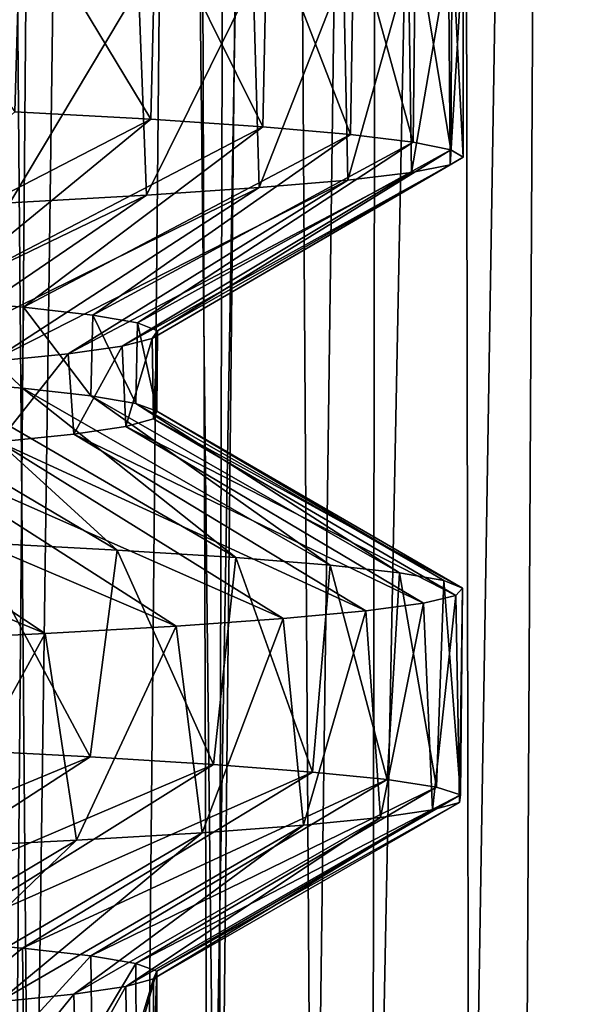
# Model space of a CAD drawing. Header units: millimetres. Extents: x -39.5 to 39.5, y -2 to 94.9.
# Tile 538 of 656: x 13 to 14.7, y 40.1 to 43.2. Entities that reach past the tile are written whole.
import ezdxf

# ---------------------------------------------------------------- set-up
doc = ezdxf.new("R2010")
doc.units = ezdxf.units.MM
doc.header["$LTSCALE"] = 65.185185
for name, color, linetype in [('12', 7, 'CONTINUOUS'), ('16', 7, 'CONTINUOUS'), ('169', 7, 'CONTINUOUS'), ('170', 7, 'CONTINUOUS'), ('171', 7, 'CONTINUOUS'), ('51', 7, 'CONTINUOUS'), ('72', 7, 'CONTINUOUS'), ('78', 7, 'CONTINUOUS')]:
    doc.layers.add(name, color=color, linetype=linetype)

msp = doc.modelspace()

# ---------------------------------------------------------------- linework, layer by layer
at = {"layer": '12', "color": 7, "linetype": 'Continuous'}
for points in [[(12.4134, 38.2987, -11.3315), (12.7232, 71, -11.4175), (13.0025, 38.2974, -10.6503), (12.4134, 38.2987, -11.3315)], [(12.7232, 71, -11.4175), (13.4463, 71, -10.5564), (13.0025, 38.2974, -10.6503), (12.7232, 71, -11.4175)], [(13.0025, 38.2974, -10.6503), (13.4463, 71, -10.5564), (13.5544, 38.2974, -9.9386), (13.0025, 38.2974, -10.6503)], [(13.6698, 71, 10.2652), (13.3538, 38.2987, 10.2065), (13.8813, 38.2974, 9.4766), (13.6698, 71, 10.2652)], [(13.4463, 71, -10.5564), (14.1112, 71, -9.6496), (13.5544, 38.2974, -9.9386), (13.4463, 71, -10.5564)], [(13.5544, 38.2974, -9.9386), (14.1112, 71, -9.6496), (14.0673, 38.2974, -9.1982), (13.5544, 38.2974, -9.9386)], [(14.3151, 71, 9.3443), (13.6698, 71, 10.2652), (13.8813, 38.2974, 9.4766), (14.3151, 71, 9.3443)], [(14.369, 38.2974, 8.7194), (14.3151, 71, 9.3443), (13.8813, 38.2974, 9.4766), (14.369, 38.2974, 8.7194)], [(14.715, 71, -8.701), (14.5398, 38.2987, -8.4314), (14.0673, 38.2974, -9.1982), (14.715, 71, -8.701)], [(14.1112, 71, -9.6496), (14.715, 71, -8.701), (14.0673, 38.2974, -9.1982), (14.1112, 71, -9.6496)], [(14.8985, 71, 8.383), (14.3151, 71, 9.3443), (14.369, 38.2974, 8.7194), (14.8985, 71, 8.383)], [(14.8154, 38.2974, 7.9372), (14.8985, 71, 8.383), (14.369, 38.2974, 8.7194), (14.8154, 38.2974, 7.9372)]]:
    msp.add_3dface(points, dxfattribs=at)
at = {"layer": '16', "color": 7, "linetype": 'Continuous'}
for points in [[(12.692, 42.0885, -4.2979), (12.9762, 42.0649, -3.3435), (12.6898, 42.3417, -4.3046), (12.692, 42.0885, -4.2979)], [(12.6898, 42.3417, -4.3046), (12.9762, 42.0649, -3.3435), (12.9785, 42.3177, -3.3343), (12.6898, 42.3417, -4.3046)], [(12.9762, 42.0649, -3.3435), (13.1887, 42.0412, -2.3704), (12.9785, 42.3177, -3.3343), (12.9762, 42.0649, -3.3435)], [(12.9785, 42.3177, -3.3343), (13.1887, 42.0412, -2.3704), (13.1949, 42.2934, -2.3357), (12.9785, 42.3177, -3.3343)], [(13.1887, 42.0412, -2.3704), (13.3289, 42.0174, -1.379), (13.1949, 42.2934, -2.3357), (13.1887, 42.0412, -2.3704)], [(13.1949, 42.2934, -2.3357), (13.3289, 42.0174, -1.379), (13.3346, 42.2691, -1.3221), (13.1949, 42.2934, -2.3357)], [(13.3289, 42.0174, -1.379), (13.3948, 41.9934, -0.372), (13.3346, 42.2691, -1.3221), (13.3289, 42.0174, -1.379)], [(13.3346, 42.2691, -1.3221), (13.3948, 41.9934, -0.372), (13.3967, 42.2447, -0.2984), (13.3346, 42.2691, -1.3221)], [(13.3967, 42.2447, -0.2984), (13.3847, 41.9694, 0.6401), (13.3804, 42.2204, 0.7253), (13.3967, 42.2447, -0.2984)], [(13.3948, 41.9934, -0.372), (13.3847, 41.9694, 0.6401), (13.3967, 42.2447, -0.2984), (13.3948, 41.9934, -0.372)], [(13.3804, 42.2204, 0.7253), (13.2983, 41.9454, 1.6477), (13.287, 42.1963, 1.7369), (13.3804, 42.2204, 0.7253)], [(13.3847, 41.9694, 0.6401), (13.2983, 41.9454, 1.6477), (13.3804, 42.2204, 0.7253), (13.3847, 41.9694, 0.6401)], [(13.287, 42.1963, 1.7369), (13.1362, 41.9213, 2.646), (13.1184, 42.1723, 2.7326), (13.287, 42.1963, 1.7369)], [(13.2983, 41.9454, 1.6477), (13.1362, 41.9213, 2.646), (13.287, 42.1963, 1.7369), (13.2983, 41.9454, 1.6477)], [(13.1184, 42.1723, 2.7326), (12.9005, 41.8974, 3.6247), (12.8772, 42.1484, 3.7066), (13.1184, 42.1723, 2.7326)], [(13.1362, 41.9213, 2.646), (12.9005, 41.8974, 3.6247), (13.1184, 42.1723, 2.7326), (13.1362, 41.9213, 2.646)], [(12.692, 40.3416, -4.2979), (12.6949, 40.0883, -4.2894), (12.9762, 40.3179, -3.3435), (12.692, 40.3416, -4.2979)], [(12.6949, 40.0883, -4.2894), (12.9793, 40.0646, -3.3313), (12.9762, 40.3179, -3.3435), (12.6949, 40.0883, -4.2894)], [(12.9762, 40.3179, -3.3435), (12.9793, 40.0646, -3.3313), (13.1887, 40.2942, -2.3704), (12.9762, 40.3179, -3.3435)], [(12.9793, 40.0646, -3.3313), (13.1919, 40.0408, -2.3523), (13.1887, 40.2942, -2.3704), (12.9793, 40.0646, -3.3313)], [(13.1887, 40.2942, -2.3704), (13.1919, 40.0408, -2.3523), (13.3289, 40.2704, -1.379), (13.1887, 40.2942, -2.3704)], [(13.1919, 40.0408, -2.3523), (13.3306, 40.017, -1.3621), (13.3289, 40.2704, -1.379), (13.1919, 40.0408, -2.3523)], [(13.3289, 40.2704, -1.379), (13.3306, 40.017, -1.3621), (13.3948, 40.2465, -0.372), (13.3289, 40.2704, -1.379)], [(13.3306, 40.017, -1.3621), (13.3949, 39.9933, -0.3684), (13.3948, 40.2465, -0.372), (13.3306, 40.017, -1.3621)], [(13.3948, 40.2465, -0.372), (13.3853, 39.9697, 0.6271), (13.3847, 40.2224, 0.6401), (13.3948, 40.2465, -0.372)], [(13.3949, 39.9933, -0.3684), (13.3853, 39.9697, 0.6271), (13.3948, 40.2465, -0.372), (13.3949, 39.9933, -0.3684)], [(13.3847, 40.2224, 0.6401), (13.3013, 39.9459, 1.6233), (13.2983, 40.1984, 1.6477), (13.3847, 40.2224, 0.6401)], [(13.3853, 39.9697, 0.6271), (13.3013, 39.9459, 1.6233), (13.3847, 40.2224, 0.6401), (13.3853, 39.9697, 0.6271)], [(13.2983, 40.1984, 1.6477), (13.1427, 39.9221, 2.6131), (13.1362, 40.1744, 2.646), (13.2983, 40.1984, 1.6477)], [(13.3013, 39.9459, 1.6233), (13.1427, 39.9221, 2.6131), (13.2983, 40.1984, 1.6477), (13.3013, 39.9459, 1.6233)], [(13.1362, 40.1744, 2.646), (12.9115, 39.8984, 3.5852), (12.9005, 40.1504, 3.6247), (13.1362, 40.1744, 2.646)], [(13.1427, 39.9221, 2.6131), (12.9115, 39.8984, 3.5852), (13.1362, 40.1744, 2.646), (13.1427, 39.9221, 2.6131)]]:
    msp.add_3dface(points, dxfattribs=at)
at = {"layer": '169', "color": 7, "linetype": 'Continuous'}
for points in [[(12.692, 42.0885, -4.2979), (12.3382, 42.1122, -5.2277), (13.2713, 41.5603, -5.4585), (12.692, 42.0885, -4.2979)], [(13.2713, 41.5603, -5.4585), (12.3382, 42.1122, -5.2277), (12.828, 41.584, -6.4315), (13.2713, 41.5603, -5.4585)], [(12.9762, 42.0649, -3.3435), (12.692, 42.0885, -4.2979), (13.6409, 41.5366, -4.4552), (12.9762, 42.0649, -3.3435)], [(13.6409, 41.5366, -4.4552), (12.692, 42.0885, -4.2979), (13.2713, 41.5603, -5.4585), (13.6409, 41.5366, -4.4552)], [(13.1887, 42.0412, -2.3704), (12.9762, 42.0649, -3.3435), (13.9348, 41.5129, -3.4271), (13.1887, 42.0412, -2.3704)], [(13.9348, 41.5129, -3.4271), (12.9762, 42.0649, -3.3435), (13.6409, 41.5366, -4.4552), (13.9348, 41.5129, -3.4271)], [(13.3289, 42.0174, -1.379), (13.1887, 42.0412, -2.3704), (14.1513, 41.4891, -2.38), (13.3289, 42.0174, -1.379)], [(14.1513, 41.4891, -2.38), (13.1887, 42.0412, -2.3704), (13.9348, 41.5129, -3.4271), (14.1513, 41.4891, -2.38)], [(13.3948, 41.9934, -0.372), (13.3289, 42.0174, -1.379), (14.2892, 41.4654, -1.3197), (13.3948, 41.9934, -0.372)], [(14.2892, 41.4654, -1.3197), (13.3289, 42.0174, -1.379), (14.1513, 41.4891, -2.38), (14.2892, 41.4654, -1.3197)], [(13.3847, 41.9694, 0.6401), (13.3948, 41.9934, -0.372), (14.3478, 41.4417, -0.252), (13.3847, 41.9694, 0.6401)], [(14.3478, 41.4417, -0.252), (13.3948, 41.9934, -0.372), (14.2892, 41.4654, -1.3197), (14.3478, 41.4417, -0.252)], [(13.2983, 41.9454, 1.6477), (13.3847, 41.9694, 0.6401), (14.3267, 41.418, 0.817), (13.2983, 41.9454, 1.6477)], [(14.3267, 41.418, 0.817), (13.3847, 41.9694, 0.6401), (14.3478, 41.4417, -0.252), (14.3267, 41.418, 0.817)], [(13.1362, 41.9213, 2.646), (13.2983, 41.9454, 1.6477), (14.2261, 41.3943, 1.8815), (13.1362, 41.9213, 2.646)], [(14.2261, 41.3943, 1.8815), (13.2983, 41.9454, 1.6477), (14.3267, 41.418, 0.817), (14.2261, 41.3943, 1.8815)], [(12.9005, 41.8974, 3.6247), (13.1362, 41.9213, 2.646), (14.0465, 41.3705, 2.9356), (12.9005, 41.8974, 3.6247)], [(14.0465, 41.3705, 2.9356), (13.1362, 41.9213, 2.646), (14.2261, 41.3943, 1.8815), (14.0465, 41.3705, 2.9356)], [(12.2191, 41.85, 5.5003), (12.5948, 41.8737, 4.575), (13.4548, 41.3231, 4.989), (12.2191, 41.85, 5.5003)], [(12.5948, 41.8737, 4.575), (12.9005, 41.8974, 3.6247), (13.7889, 41.3468, 3.9733), (12.5948, 41.8737, 4.575)], [(13.4548, 41.3231, 4.989), (12.5948, 41.8737, 4.575), (13.7889, 41.3468, 3.9733), (13.4548, 41.3231, 4.989)], [(13.7889, 41.3468, 3.9733), (12.9005, 41.8974, 3.6247), (14.0465, 41.3705, 2.9356), (13.7889, 41.3468, 3.9733)], [(11.7713, 41.826, 6.4029), (12.2191, 41.85, 5.5003), (13.046, 41.2994, 5.977), (11.7713, 41.826, 6.4029)], [(13.046, 41.2994, 5.977), (12.2191, 41.85, 5.5003), (13.4548, 41.3231, 4.989), (13.046, 41.2994, 5.977)], [(12.5647, 41.2756, 6.9318), (11.7713, 41.826, 6.4029), (13.046, 41.2994, 5.977), (12.5647, 41.2756, 6.9318)]]:
    msp.add_3dface(points, dxfattribs=at)
at = {"layer": '170', "color": 7, "linetype": 'Continuous'}
for points in [[(12.9709, 43.5768, -6.1383), (12.4778, 43.6005, -7.0871), (12.9524, 42.9278, -6.1773), (12.9709, 43.5768, -6.1383)], [(13.3756, 42.9041, -5.1976), (12.9709, 43.5768, -6.1383), (12.9524, 42.9278, -6.1773), (13.3756, 42.9041, -5.1976)], [(13.3919, 43.5531, -5.1555), (12.9709, 43.5768, -6.1383), (13.3756, 42.9041, -5.1976), (13.3919, 43.5531, -5.1555)], [(13.7249, 42.8804, -4.1892), (13.3919, 43.5531, -5.1555), (13.3756, 42.9041, -5.1976), (13.7249, 42.8804, -4.1892)], [(13.7386, 43.5294, -4.144), (13.3919, 43.5531, -5.1555), (13.7249, 42.8804, -4.1892), (13.7386, 43.5294, -4.144)], [(13.9983, 42.8567, -3.1576), (13.7386, 43.5294, -4.144), (13.7249, 42.8804, -4.1892), (13.9983, 42.8567, -3.1576)], [(14.009, 43.5056, -3.1095), (13.7386, 43.5294, -4.144), (13.9983, 42.8567, -3.1576), (14.009, 43.5056, -3.1095)], [(14.1942, 42.8331, -2.1085), (14.009, 43.5056, -3.1095), (13.9983, 42.8567, -3.1576), (14.1942, 42.8331, -2.1085)], [(14.2017, 43.4819, -2.0578), (14.009, 43.5056, -3.1095), (14.1942, 42.8331, -2.1085), (14.2017, 43.4819, -2.0578)], [(14.3117, 42.8094, -1.0478), (14.2017, 43.4819, -2.0578), (14.1942, 42.8331, -2.1085), (14.3117, 42.8094, -1.0478)], [(14.3155, 43.4582, -0.9946), (14.2017, 43.4819, -2.0578), (14.3117, 42.8094, -1.0478), (14.3155, 43.4582, -0.9946)], [(14.35, 42.7857, 0.0187), (14.3155, 43.4582, -0.9946), (14.3117, 42.8094, -1.0478), (14.35, 42.7857, 0.0187)], [(14.3498, 43.4345, 0.0741), (14.3155, 43.4582, -0.9946), (14.35, 42.7857, 0.0187), (14.3498, 43.4345, 0.0741)], [(14.1797, 43.387, 2.2043), (14.3045, 43.4107, 1.1424), (14.1887, 42.7383, 2.1455), (14.1797, 43.387, 2.2043)], [(14.1887, 42.7383, 2.1455), (14.3045, 43.4107, 1.1424), (14.3089, 42.762, 1.0851), (14.1887, 42.7383, 2.1455)], [(14.3045, 43.4107, 1.1424), (14.3498, 43.4345, 0.0741), (14.3089, 42.762, 1.0851), (14.3045, 43.4107, 1.1424)], [(14.3089, 42.762, 1.0851), (14.3498, 43.4345, 0.0741), (14.35, 42.7857, 0.0187), (14.3089, 42.762, 1.0851)], [(13.9762, 43.3633, 3.254), (14.1797, 43.387, 2.2043), (13.99, 42.7147, 3.194), (13.9762, 43.3633, 3.254)], [(13.99, 42.7147, 3.194), (14.1797, 43.387, 2.2043), (14.1887, 42.7383, 2.1455), (13.99, 42.7147, 3.194)], [(13.6951, 43.3396, 4.2857), (13.9762, 43.3633, 3.254), (13.714, 42.691, 4.2249), (13.6951, 43.3396, 4.2857)], [(13.714, 42.691, 4.2249), (13.9762, 43.3633, 3.254), (13.99, 42.7147, 3.194), (13.714, 42.691, 4.2249)], [(12.9068, 43.2921, 6.272), (13.338, 43.3159, 5.2935), (12.9362, 42.6436, 6.211), (12.9068, 43.2921, 6.272)], [(12.9362, 42.6436, 6.211), (13.338, 43.3159, 5.2935), (13.362, 42.6673, 5.2324), (12.9362, 42.6436, 6.211)], [(13.338, 43.3159, 5.2935), (13.6951, 43.3396, 4.2857), (13.362, 42.6673, 5.2324), (13.338, 43.3159, 5.2935)], [(13.362, 42.6673, 5.2324), (13.6951, 43.3396, 4.2857), (13.714, 42.691, 4.2249), (13.362, 42.6673, 5.2324)], [(13.187, 40.9151, -5.659), (12.828, 41.584, -6.4315), (12.73, 40.9388, -6.6234), (13.187, 40.9151, -5.659)], [(13.2713, 41.5603, -5.4585), (12.828, 41.584, -6.4315), (13.187, 40.9151, -5.659), (13.2713, 41.5603, -5.4585)], [(13.5711, 40.8915, -4.6633), (13.2713, 41.5603, -5.4585), (13.187, 40.9151, -5.659), (13.5711, 40.8915, -4.6633)], [(13.6409, 41.5366, -4.4552), (13.2713, 41.5603, -5.4585), (13.5711, 40.8915, -4.6633), (13.6409, 41.5366, -4.4552)], [(13.8802, 40.8678, -3.6419), (13.6409, 41.5366, -4.4552), (13.5711, 40.8915, -4.6633), (13.8802, 40.8678, -3.6419)], [(13.9348, 41.5129, -3.4271), (13.6409, 41.5366, -4.4552), (13.8802, 40.8678, -3.6419), (13.9348, 41.5129, -3.4271)], [(14.1124, 40.8441, -2.6003), (13.9348, 41.5129, -3.4271), (13.8802, 40.8678, -3.6419), (14.1124, 40.8441, -2.6003)], [(14.1513, 41.4891, -2.38), (13.9348, 41.5129, -3.4271), (14.1124, 40.8441, -2.6003), (14.1513, 41.4891, -2.38)], [(14.2667, 40.8204, -1.5443), (14.1513, 41.4891, -2.38), (14.1124, 40.8441, -2.6003), (14.2667, 40.8204, -1.5443)], [(14.2892, 41.4654, -1.3197), (14.1513, 41.4891, -2.38), (14.2667, 40.8204, -1.5443), (14.2892, 41.4654, -1.3197)], [(14.342, 40.7968, -0.4797), (14.2892, 41.4654, -1.3197), (14.2667, 40.8204, -1.5443), (14.342, 40.7968, -0.4797)], [(14.3478, 41.4417, -0.252), (14.2892, 41.4654, -1.3197), (14.342, 40.7968, -0.4797), (14.3478, 41.4417, -0.252)], [(14.3267, 41.418, 0.817), (14.3478, 41.4417, -0.252), (14.338, 40.7731, 0.5875), (14.3267, 41.418, 0.817)], [(14.338, 40.7731, 0.5875), (14.3478, 41.4417, -0.252), (14.342, 40.7968, -0.4797), (14.338, 40.7731, 0.5875)], [(14.2261, 41.3943, 1.8815), (14.3267, 41.418, 0.817), (14.2547, 40.7494, 1.6514), (14.2261, 41.3943, 1.8815)], [(14.2547, 40.7494, 1.6514), (14.3267, 41.418, 0.817), (14.338, 40.7731, 0.5875), (14.2547, 40.7494, 1.6514)], [(14.0465, 41.3705, 2.9356), (14.2261, 41.3943, 1.8815), (14.0925, 40.7257, 2.7062), (14.0465, 41.3705, 2.9356)], [(14.0925, 40.7257, 2.7062), (14.2261, 41.3943, 1.8815), (14.2547, 40.7494, 1.6514), (14.0925, 40.7257, 2.7062)], [(13.7889, 41.3468, 3.9733), (14.0465, 41.3705, 2.9356), (13.8524, 40.702, 3.746), (13.7889, 41.3468, 3.9733)], [(13.8524, 40.702, 3.746), (14.0465, 41.3705, 2.9356), (14.0925, 40.7257, 2.7062), (13.8524, 40.702, 3.746)], [(13.046, 41.2994, 5.977), (13.4548, 41.3231, 4.989), (13.1442, 40.6547, 5.7579), (13.046, 41.2994, 5.977)], [(13.1442, 40.6547, 5.7579), (13.4548, 41.3231, 4.989), (13.5357, 40.6784, 4.7652), (13.1442, 40.6547, 5.7579)], [(13.4548, 41.3231, 4.989), (13.7889, 41.3468, 3.9733), (13.5357, 40.6784, 4.7652), (13.4548, 41.3231, 4.989)], [(13.5357, 40.6784, 4.7652), (13.7889, 41.3468, 3.9733), (13.8524, 40.702, 3.746), (13.5357, 40.6784, 4.7652)], [(12.5647, 41.2756, 6.9318), (13.046, 41.2994, 5.977), (12.6799, 40.631, 6.7188), (12.5647, 41.2756, 6.9318)], [(12.6799, 40.631, 6.7188), (13.046, 41.2994, 5.977), (13.1442, 40.6547, 5.7579), (12.6799, 40.631, 6.7188)]]:
    msp.add_3dface(points, dxfattribs=at)
at = {"layer": '171', "color": 7, "linetype": 'Continuous'}
for points in [[(12.3331, 42.3655, -5.2398), (13.3756, 42.9041, -5.1976), (12.9524, 42.9278, -6.1773), (12.3331, 42.3655, -5.2398)], [(12.3331, 42.3655, -5.2398), (12.6898, 42.3417, -4.3046), (13.3756, 42.9041, -5.1976), (12.3331, 42.3655, -5.2398)], [(12.6898, 42.3417, -4.3046), (13.7249, 42.8804, -4.1892), (13.3756, 42.9041, -5.1976), (12.6898, 42.3417, -4.3046)], [(12.6898, 42.3417, -4.3046), (12.9785, 42.3177, -3.3343), (13.7249, 42.8804, -4.1892), (12.6898, 42.3417, -4.3046)], [(12.9785, 42.3177, -3.3343), (13.9983, 42.8567, -3.1576), (13.7249, 42.8804, -4.1892), (12.9785, 42.3177, -3.3343)], [(12.9785, 42.3177, -3.3343), (13.1949, 42.2934, -2.3357), (13.9983, 42.8567, -3.1576), (12.9785, 42.3177, -3.3343)], [(13.1949, 42.2934, -2.3357), (14.1942, 42.8331, -2.1085), (13.9983, 42.8567, -3.1576), (13.1949, 42.2934, -2.3357)], [(13.1949, 42.2934, -2.3357), (13.3346, 42.2691, -1.3221), (14.1942, 42.8331, -2.1085), (13.1949, 42.2934, -2.3357)], [(13.3346, 42.2691, -1.3221), (14.3117, 42.8094, -1.0478), (14.1942, 42.8331, -2.1085), (13.3346, 42.2691, -1.3221)], [(13.3346, 42.2691, -1.3221), (13.3967, 42.2447, -0.2984), (14.3117, 42.8094, -1.0478), (13.3346, 42.2691, -1.3221)], [(13.3967, 42.2447, -0.2984), (14.35, 42.7857, 0.0187), (14.3117, 42.8094, -1.0478), (13.3967, 42.2447, -0.2984)], [(13.3804, 42.2204, 0.7253), (13.287, 42.1963, 1.7369), (14.3089, 42.762, 1.0851), (13.3804, 42.2204, 0.7253)], [(13.287, 42.1963, 1.7369), (14.1887, 42.7383, 2.1455), (14.3089, 42.762, 1.0851), (13.287, 42.1963, 1.7369)], [(13.3967, 42.2447, -0.2984), (13.3804, 42.2204, 0.7253), (14.35, 42.7857, 0.0187), (13.3967, 42.2447, -0.2984)], [(13.3804, 42.2204, 0.7253), (14.3089, 42.762, 1.0851), (14.35, 42.7857, 0.0187), (13.3804, 42.2204, 0.7253)], [(13.287, 42.1963, 1.7369), (13.1184, 42.1723, 2.7326), (14.1887, 42.7383, 2.1455), (13.287, 42.1963, 1.7369)], [(13.1184, 42.1723, 2.7326), (13.99, 42.7147, 3.194), (14.1887, 42.7383, 2.1455), (13.1184, 42.1723, 2.7326)], [(13.1184, 42.1723, 2.7326), (12.8772, 42.1484, 3.7066), (13.99, 42.7147, 3.194), (13.1184, 42.1723, 2.7326)], [(12.8772, 42.1484, 3.7066), (13.714, 42.691, 4.2249), (13.99, 42.7147, 3.194), (12.8772, 42.1484, 3.7066)], [(12.8772, 42.1484, 3.7066), (12.5669, 42.1248, 4.6512), (13.714, 42.691, 4.2249), (12.8772, 42.1484, 3.7066)], [(12.5669, 42.1248, 4.6512), (13.362, 42.6673, 5.2324), (13.714, 42.691, 4.2249), (12.5669, 42.1248, 4.6512)], [(12.5669, 42.1248, 4.6512), (12.1882, 42.1012, 5.5685), (13.362, 42.6673, 5.2324), (12.5669, 42.1248, 4.6512)], [(12.1882, 42.1012, 5.5685), (12.9362, 42.6436, 6.211), (13.362, 42.6673, 5.2324), (12.1882, 42.1012, 5.5685)], [(11.9157, 40.3889, -6.1298), (13.187, 40.9151, -5.659), (12.73, 40.9388, -6.6234), (11.9157, 40.3889, -6.1298)], [(11.9157, 40.3889, -6.1298), (12.3382, 40.3652, -5.2277), (13.187, 40.9151, -5.659), (11.9157, 40.3889, -6.1298)], [(12.3382, 40.3652, -5.2277), (13.5711, 40.8915, -4.6633), (13.187, 40.9151, -5.659), (12.3382, 40.3652, -5.2277)], [(12.3382, 40.3652, -5.2277), (12.692, 40.3416, -4.2979), (13.5711, 40.8915, -4.6633), (12.3382, 40.3652, -5.2277)], [(12.692, 40.3416, -4.2979), (13.8802, 40.8678, -3.6419), (13.5711, 40.8915, -4.6633), (12.692, 40.3416, -4.2979)], [(12.692, 40.3416, -4.2979), (12.9762, 40.3179, -3.3435), (13.8802, 40.8678, -3.6419), (12.692, 40.3416, -4.2979)], [(12.9762, 40.3179, -3.3435), (14.1124, 40.8441, -2.6003), (13.8802, 40.8678, -3.6419), (12.9762, 40.3179, -3.3435)], [(12.9762, 40.3179, -3.3435), (13.1887, 40.2942, -2.3704), (14.1124, 40.8441, -2.6003), (12.9762, 40.3179, -3.3435)], [(13.1887, 40.2942, -2.3704), (14.2667, 40.8204, -1.5443), (14.1124, 40.8441, -2.6003), (13.1887, 40.2942, -2.3704)], [(13.1887, 40.2942, -2.3704), (13.3289, 40.2704, -1.379), (14.2667, 40.8204, -1.5443), (13.1887, 40.2942, -2.3704)], [(13.3289, 40.2704, -1.379), (14.342, 40.7968, -0.4797), (14.2667, 40.8204, -1.5443), (13.3289, 40.2704, -1.379)], [(13.3289, 40.2704, -1.379), (13.3948, 40.2465, -0.372), (14.342, 40.7968, -0.4797), (13.3289, 40.2704, -1.379)], [(13.3948, 40.2465, -0.372), (14.338, 40.7731, 0.5875), (14.342, 40.7968, -0.4797), (13.3948, 40.2465, -0.372)], [(13.3948, 40.2465, -0.372), (13.3847, 40.2224, 0.6401), (14.338, 40.7731, 0.5875), (13.3948, 40.2465, -0.372)], [(13.3847, 40.2224, 0.6401), (14.2547, 40.7494, 1.6514), (14.338, 40.7731, 0.5875), (13.3847, 40.2224, 0.6401)], [(13.3847, 40.2224, 0.6401), (13.2983, 40.1984, 1.6477), (14.2547, 40.7494, 1.6514), (13.3847, 40.2224, 0.6401)], [(13.2983, 40.1984, 1.6477), (14.0925, 40.7257, 2.7062), (14.2547, 40.7494, 1.6514), (13.2983, 40.1984, 1.6477)], [(13.2983, 40.1984, 1.6477), (13.1362, 40.1744, 2.646), (14.0925, 40.7257, 2.7062), (13.2983, 40.1984, 1.6477)], [(13.1362, 40.1744, 2.646), (13.8524, 40.702, 3.746), (14.0925, 40.7257, 2.7062), (13.1362, 40.1744, 2.646)], [(12.9005, 40.1504, 3.6247), (12.5948, 40.1267, 4.575), (13.5357, 40.6784, 4.7652), (12.9005, 40.1504, 3.6247)], [(12.5948, 40.1267, 4.575), (13.1442, 40.6547, 5.7579), (13.5357, 40.6784, 4.7652), (12.5948, 40.1267, 4.575)], [(13.1362, 40.1744, 2.646), (12.9005, 40.1504, 3.6247), (13.8524, 40.702, 3.746), (13.1362, 40.1744, 2.646)], [(12.9005, 40.1504, 3.6247), (13.5357, 40.6784, 4.7652), (13.8524, 40.702, 3.746), (12.9005, 40.1504, 3.6247)], [(12.5948, 40.1267, 4.575), (12.2191, 40.103, 5.5003), (13.1442, 40.6547, 5.7579), (12.5948, 40.1267, 4.575)], [(12.2191, 40.103, 5.5003), (12.6799, 40.631, 6.7188), (13.1442, 40.6547, 5.7579), (12.2191, 40.103, 5.5003)]]:
    msp.add_3dface(points, dxfattribs=at)
at = {"layer": '51', "color": 7, "linetype": 'Continuous'}
for points in [[(13.2178, 71, 11.3428), (12.4517, 71, 12.1789), (12.9442, 38.2971, 11.1708), (13.2178, 71, 11.3428)], [(13.586, 38.2987, 10.3807), (13.2178, 71, 11.3428), (12.9442, 38.2971, 11.1708), (13.586, 38.2987, 10.3807)], [(13.9278, 71, 10.4587), (13.2178, 71, 11.3428), (13.586, 38.2987, 10.3807), (13.9278, 71, 10.4587)]]:
    msp.add_3dface(points, dxfattribs=at)
at = {"layer": '72', "color": 7, "linetype": 'Continuous'}
for points in [[(14.5398, 38.2987, -8.4314), (14.715, 71, -8.701), (14.7897, 38.2987, -8.5793), (14.5398, 38.2987, -8.4314)], [(14.715, 71, -8.701), (14.9925, 71, -8.8653), (14.7897, 38.2987, -8.5793), (14.715, 71, -8.701)]]:
    msp.add_3dface(points, dxfattribs=at)
at = {"layer": '78', "color": 7, "linetype": 'Continuous'}
for points in [[(13.3538, 38.2987, 10.2065), (13.6698, 71, 10.2652), (13.586, 38.2987, 10.3807), (13.3538, 38.2987, 10.2065)], [(13.6698, 71, 10.2652), (13.9278, 71, 10.4587), (13.586, 38.2987, 10.3807), (13.6698, 71, 10.2652)]]:
    msp.add_3dface(points, dxfattribs=at)

doc.saveas('drawing.dxf')
